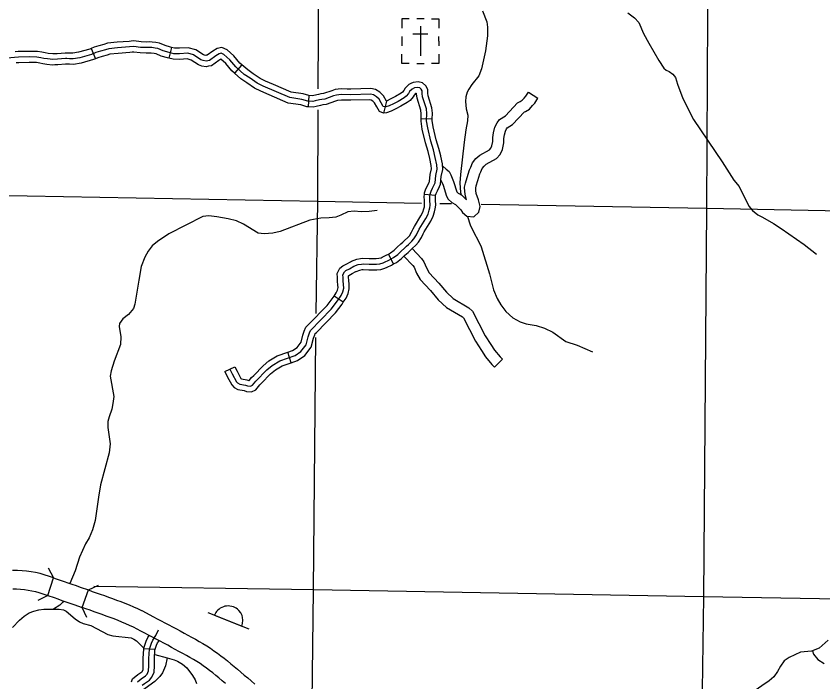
# Model space of a CAD drawing. Extents: x 0 to 3171, y 0 to 2059.
# Drawn here: x 1691.6 to 1872.3, y 655.3 to 804.5 of the extents above; entities that cross this region are included whole.
import ezdxf

# ---------------------------------------------------------------- set-up
doc = ezdxf.new("R2010")
doc.units = 0
for name, color, linetype in [('Level 10', 7, 'Continuous'), ('Level 35', 7, 'Continuous'), ('Level 37', 7, 'Continuous'), ('Level 45', 7, 'Continuous'), ('Level 46', 7, 'Continuous'), ('Level 5', 7, 'Continuous'), ('Level 57', 7, 'Continuous')]:
    doc.layers.add(name, color=color, linetype=linetype)

msp = doc.modelspace()

# ---------------------------------------------------------------- linework, layer by layer
at = {"layer": 'Level 10'}
for p, q in [((1719.72, 671.26), (1719.75, 671.25)), ((1719.75, 671.25), (1719.75, 671.25)), ((1717.88, 667.53), (1717.88, 667.53))]:
    msp.add_line(p, q, dxfattribs=at)
for points in [[(1698.72, 674.65), (1699.98, 678.62), (1697, 679.56), (1696, 679.79), (1694.99, 679.98), (1693.94, 680.11), (1692.98, 680.18), (1691.93, 680.28), (1690.86, 680.28)], [(1699.98, 678.62), (1700.61, 678.41), (1701.48, 678.1), (1702.36, 677.8), (1703.25, 677.49), (1704.15, 677.18), (1705.06, 676.86), (1705.96, 676.53), (1707.81, 675.88)], [(1690.88, 676.12), (1691.73, 676.11), (1692.64, 676.03), (1693.53, 675.96), (1694.35, 675.86), (1695.15, 675.71), (1695.95, 675.53), (1696.75, 675.3), (1698.72, 674.65)], [(1717.9, 667.52), (1717.04, 667.94), (1716.19, 668.33), (1715.33, 668.7), (1714.48, 669.05), (1713.6, 669.38), (1712.7, 669.71), (1711.8, 670.04), (1710.9, 670.36), (1709.99, 670.69), (1709.09, 671.01), (1708.19, 671.33), (1707.28, 671.64), (1706.42, 671.95), (1707.81, 675.88)], [(1707.81, 675.88), (1708.67, 675.57), (1709.57, 675.26), (1710.48, 674.94), (1711.39, 674.61), (1712.3, 674.29), (1713.21, 673.96), (1714.13, 673.63), (1715.06, 673.29), (1716, 672.93), (1716.95, 672.54), (1717.89, 672.13), (1718.82, 671.7), (1719.72, 671.26)], [(1698.72, 674.65), (1700.12, 674.17), (1700.99, 673.87), (1701.88, 673.55), (1702.77, 673.25), (1703.66, 672.93), (1704.56, 672.61), (1706.42, 671.95)], [(1719.75, 671.25), (1722.39, 669.88), (1723.25, 669.43), (1724.11, 668.98), (1724.97, 668.52), (1725.82, 668.06), (1726.68, 667.61), (1727.53, 667.16), (1728.39, 666.7), (1729.25, 666.23), (1730.1, 665.77), (1730.94, 665.31), (1731.79, 664.85), (1732.63, 664.37), (1733.48, 663.88), (1734.31, 663.36), (1735.13, 662.83), (1735.93, 662.28), (1736.71, 661.72), (1737.47, 661.15), (1738.23, 660.58), (1738.98, 659.98), (1739.73, 659.36), (1740.47, 658.74), (1741.2, 658.11), (1741.96, 657.48), (1742.72, 656.82), (1743.5, 656.16), (1744.3, 655.49), (1745.11, 654.8)], [(1738.51, 654.94), (1737.77, 655.56), (1737.06, 656.17), (1736.36, 656.74), (1735.67, 657.29), (1734.96, 657.83), (1734.25, 658.36), (1733.53, 658.88), (1732.81, 659.37), (1732.09, 659.84), (1731.34, 660.3), (1730.56, 660.76), (1729.77, 661.2), (1728.94, 661.65), (1728.1, 662.11), (1727.26, 662.57), (1726.42, 663.02), (1725.58, 663.48), (1724.73, 663.93), (1723.86, 664.38), (1723.01, 664.84), (1722.15, 665.3), (1721.31, 665.75), (1720.45, 666.2), (1719.59, 666.65), (1717.9, 667.52)]]:
    msp.add_lwpolyline(points, dxfattribs=at)
at = {"layer": 'Level 35'}
for points in [[(1796.1, 805.62), (1797.04, 803.17), (1797.21, 801.99), (1797.19, 800.07), (1796.76, 796.65), (1795.85, 792.62), (1795.24, 791.08), (1793.66, 789.13), (1792.99, 788.09), (1792.64, 787.39), (1792.35, 786.4), (1792.29, 785.3), (1792.44, 783.7), (1792.81, 782.26), (1792.72, 780.96), (1792.33, 778.97), (1791.99, 776.21)], [(1828.6, 805.19), (1830.07, 804.04), (1831.03, 803.01), (1832.13, 800.54), (1833.28, 798.37), (1835.55, 794.51), (1836.66, 792.77), (1837.18, 792.36), (1837.88, 792.05), (1838.67, 791.44), (1839.24, 790.7), (1839.69, 789.19), (1840.94, 786), (1843.29, 781.32), (1849.72, 771.84), (1852.32, 767.73), (1853.56, 766.26), (1855.72, 761.86), (1856.53, 760.87), (1857.68, 759.92), (1858.75, 759.41), (1861.25, 757.99), (1862.94, 756.87), (1868.11, 753.32), (1870.87, 751.09)], [(1791.99, 776.21), (1791.1, 768.97), (1790.99, 767.12), (1791.16, 764.96), (1791.28, 764.43)], [(1772.51, 760.9), (1770.7, 760.65), (1768.88, 760.64), (1767.3, 760.76), (1765.89, 760.63), (1764.35, 759.87), (1763.19, 759.42), (1761.75, 759.24), (1759.89, 759.2), (1757.42, 758.73), (1750.74, 756.18), (1749.13, 755.86), (1747.19, 755.64), (1745.85, 755.81), (1742.55, 757.81), (1740.95, 758.59), (1739.1, 759.04), (1736.58, 759.51), (1734.81, 759.68), (1733.45, 759.53), (1725.84, 755.69), (1723.32, 753.95), (1722.08, 752.95), (1721.22, 751.81), (1720.43, 750.45), (1719.67, 748.33), (1719.09, 745.29), (1718.2, 739.88), (1717.91, 738.92), (1716.77, 737.61), (1715.56, 736.62), (1714.81, 735.61), (1714.72, 734.92), (1715.07, 732.63), (1715.01, 730.86), (1713.62, 727.18), (1712.91, 724.99), (1712.73, 723.8), (1713.51, 719.21), (1713.32, 717.69), (1713.05, 716.37), (1712.46, 714.7), (1712.17, 713.61), (1712.15, 712.28), (1712.67, 708.63), (1712.46, 706.62), (1710.53, 699.45), (1710.06, 696.69), (1709.31, 691.42), (1708.77, 689.34), (1707.98, 687.54), (1707.19, 686.21), (1705.83, 683.21), (1704.83, 680.17), (1703.68, 677.34)], [(1792.67, 759.59), (1793.28, 757.66), (1794.11, 755.95), (1795.11, 754.15), (1795.74, 752.74), (1797.61, 746.72), (1798.52, 743.1), (1799.32, 741.2), (1800.16, 739.78), (1801.32, 738.31), (1802.88, 736.86), (1804.49, 735.97), (1805.87, 735.52), (1808.11, 735.13), (1809.95, 734.55), (1811.82, 733.66), (1814.74, 731.56), (1817.24, 730.7), (1820.69, 729.27)], [(1702.24, 673.43), (1702, 673.06), (1701.43, 672.45), (1700.04, 671.56)], [(1690.82, 667.46), (1692.38, 669.08), (1693.43, 669.99), (1694.57, 670.73), (1695.61, 671.14), (1696.76, 671.44), (1697.88, 671.57), (1701.26, 671.57), (1702.24, 671.44), (1702.85, 671.13), (1704.86, 669.44), (1705.8, 668.76), (1706.65, 668.39), (1708.4, 667.92)], [(1708.4, 667.92), (1712.17, 665.91), (1713.31, 665.61), (1717.38, 665.16), (1718.03, 664.89), (1718.6, 664.51), (1720.24, 662.84)], [(1873.46, 664.62), (1871.44, 662.87), (1869.74, 662.17), (1867.28, 661.91), (1864.7, 660.73), (1863.6, 660.02), (1862.76, 658.81), (1862.11, 657.59), (1861.28, 656.43), (1860.27, 655.52), (1858.63, 654.43), (1856.35, 652.87)], [(1722.67, 661.45), (1725.49, 660.66), (1727.03, 660.23), (1727.79, 659.94), (1728.86, 659.25), (1729.84, 658.47), (1731.12, 656.74), (1731.76, 655.73), (1732.06, 654.95)], [(1869.93, 662.25), (1870.21, 661.51), (1871.17, 660.27), (1872.6, 659.43)], [(1725.49, 660.66), (1725.08, 658.91), (1724.38, 657.33), (1723.82, 656.53), (1722.71, 655.4), (1719.69, 653.22)]]:
    msp.add_lwpolyline(points, dxfattribs=at)
at = {"layer": 'Level 37'}
for points in [[(1698.84, 680.84), (1699.98, 678.62)], [(1707.81, 675.88), (1710.06, 676.96)], [(1698.72, 674.65), (1696.5, 673.5)], [(1707.5, 669.69), (1706.42, 671.95)]]:
    msp.add_lwpolyline(points, dxfattribs=at)
at = {"layer": 'Level 45'}
for p, q in [((1708.45, 797.2), (1709.39, 794.88)), ((1726.42, 797.44), (1725.83, 795.01)), ((1742.2, 793.55), (1740.54, 791.67)), ((1757.19, 786.64), (1757.05, 784.14)), ((1774.54, 785.42), (1773.89, 782.74)), ((1784.82, 781.36), (1782.32, 781.45)), ((1785.55, 764.27), (1783.06, 764.46)), ((1776.15, 748.93), (1774.99, 751.15)), ((1764.9, 740.33), (1762.82, 741.71)), ((1753.25, 726.79), (1752.46, 729.16)), ((1738.37, 724.81), (1740.62, 725.9)), ((1722.73, 662.52), (1720.24, 662.67))]:
    msp.add_line(p, q, dxfattribs=at)
for points in [[(1717.43, 798.84), (1716.92, 798.79), (1714.24, 798.59), (1712.12, 798.38), (1711.29, 798.13), (1710.18, 797.8), (1709.1, 797.46), (1708.45, 797.2)], [(1726.42, 797.44), (1726.2, 797.49), (1724.98, 797.85), (1723.74, 798.4), (1722.94, 798.53), (1722.13, 798.63), (1721.53, 798.68), (1720.73, 798.64), (1719.62, 798.69), (1718.02, 798.89), (1717.43, 798.84)], [(1708.45, 797.2), (1708.13, 797.07), (1705.64, 796.36), (1704.33, 796.15), (1703.65, 796.16), (1703, 796.18), (1702.61, 796.18), (1700.86, 796.04), (1700.24, 796.02)], [(1784.88, 765.87), (1785.28, 766.77), (1785.43, 767.1), (1785.58, 768.76), (1785.93, 770.16), (1785.84, 771.15), (1785.5, 772.8), (1785.08, 774.47), (1784.49, 776.42), (1783.81, 779.4), (1783.55, 781.02), (1783.61, 782.64), (1783.5, 783.68), (1782.65, 786.35), (1782.56, 787.13), (1782.56, 787.69), (1782.35, 788.07), (1782.04, 788.35), (1781.59, 788.44), (1780.87, 788.37), (1780.33, 788.11), (1779.74, 787.53), (1779.51, 787.1), (1778.99, 786.49), (1778.51, 786.17), (1777.17, 785.35), (1776.11, 784.82), (1775.16, 784.33), (1774.44, 784.1), (1773.8, 784.19), (1772.89, 785.81), (1772.3, 786.4), (1771.62, 786.82), (1770.95, 786.96), (1766.61, 786.85), (1764.45, 786.89), (1763.34, 786.76), (1762.73, 786.56), (1760.75, 785.88), (1760.09, 785.78), (1759.57, 785.68), (1758.57, 785.46), (1758.05, 785.34), (1756.94, 785.4), (1755.62, 785.8), (1752.89, 786.19), (1746.95, 788.75), (1745.61, 789.4), (1744.01, 790.52), (1742.73, 791.4), (1740.85, 793.07), (1739.5, 794.69), (1738.17, 795.84), (1737.58, 796.12), (1737.11, 796.03), (1736.33, 795.58), (1734.9, 794.53), (1734.17, 794.38), (1733.51, 794.48), (1733.01, 794.67), (1731.37, 795.75), (1730.05, 796.12), (1728.23, 796.02), (1726.96, 796.03), (1725.88, 796.29), (1724.55, 796.67), (1723.38, 797.19), (1722.76, 797.29), (1722, 797.39), (1721.52, 797.43), (1720.73, 797.39), (1719.51, 797.45), (1718, 797.63), (1717.02, 797.55), (1714.35, 797.35), (1712.37, 797.15), (1711.65, 796.93), (1710.54, 796.61), (1709.52, 796.29), (1708.54, 795.89), (1705.91, 795.14), (1704.41, 794.89), (1703.61, 794.91), (1702.99, 794.93), (1702.67, 794.93)], [(1734.24, 795.67), (1734.14, 795.65), (1733.82, 795.7), (1733.58, 795.79), (1731.89, 796.9), (1730.19, 797.38), (1728.19, 797.27), (1727.12, 797.27), (1726.42, 797.44)], [(1742.2, 793.55), (1741.75, 793.94), (1740.39, 795.57), (1738.86, 796.9), (1737.73, 797.43), (1736.66, 797.21), (1735.65, 796.63), (1734.38, 795.7), (1734.24, 795.67)], [(1702.67, 794.93), (1700.93, 794.79), (1699.85, 794.75), (1698.64, 794.85), (1697.88, 794.97), (1697.16, 795.13), (1696.3, 795.27), (1694.58, 795.31), (1692.17, 795.27), (1687.8, 794.88)], [(1700.24, 796.02), (1699.88, 796.01), (1698.79, 796.1), (1698.12, 796.2), (1697.4, 796.36), (1696.42, 796.52), (1694.58, 796.56), (1692.1, 796.52), (1691.42, 796.46)], [(1709.39, 794.88), (1708.95, 794.7), (1706.19, 793.91), (1704.5, 793.64), (1703.58, 793.66), (1702.98, 793.68), (1702.73, 793.68), (1701, 793.55), (1700.33, 793.52)], [(1717.63, 796.34), (1717.11, 796.3), (1714.46, 796.1), (1712.62, 795.92), (1712, 795.73), (1710.91, 795.41), (1709.95, 795.11), (1709.39, 794.88)], [(1725.83, 795.01), (1725.56, 795.08), (1724.12, 795.49), (1723.02, 795.98), (1722.58, 796.05), (1721.86, 796.15), (1721.5, 796.18), (1720.74, 796.14), (1719.41, 796.2), (1717.97, 796.37), (1717.63, 796.34)], [(1734.71, 793.22), (1734.2, 793.12), (1733.2, 793.26), (1732.44, 793.54), (1730.84, 794.6), (1729.91, 794.86), (1728.26, 794.77), (1726.81, 794.78), (1725.83, 795.01)], [(1740.54, 791.67), (1739.95, 792.2), (1738.6, 793.81), (1737.48, 794.78), (1737.46, 794.79), (1737.02, 794.53), (1735.41, 793.35), (1734.71, 793.22)], [(1700.33, 793.52), (1699.82, 793.5), (1698.49, 793.61), (1697.65, 793.75), (1696.93, 793.91), (1696.19, 794.03), (1694.57, 794.06), (1692.23, 794.02), (1691.64, 793.97)], [(1749.26, 789.11), (1747.47, 789.89), (1746.25, 790.48), (1744.72, 791.55), (1743.51, 792.39), (1742.2, 793.55)], [(1748.28, 786.82), (1746.43, 787.61), (1744.98, 788.32), (1743.29, 789.49), (1741.96, 790.42), (1740.54, 791.67)], [(1780.02, 789.36), (1779.59, 789.15), (1778.73, 788.29), (1778.47, 787.82), (1778.14, 787.43), (1777.83, 787.22), (1776.56, 786.45), (1775.54, 785.94), (1774.54, 785.42)], [(1784.82, 781.36), (1784.87, 782.69), (1784.72, 783.94), (1783.88, 786.62), (1783.81, 787.2), (1783.81, 788.02), (1783.34, 788.85), (1782.64, 789.5), (1781.66, 789.71), (1780.53, 789.6), (1780.02, 789.36)], [(1757.19, 786.64), (1757.16, 786.64), (1755.89, 787.03), (1753.23, 787.41), (1749.26, 789.11)], [(1765.73, 788.12), (1764.39, 788.15), (1763.06, 787.99), (1762.33, 787.74), (1760.45, 787.1), (1759.88, 787.01), (1759.32, 786.91), (1758.29, 786.68), (1757.94, 786.6), (1757.19, 786.64)], [(1774.54, 785.42), (1773.89, 786.58), (1773.08, 787.39), (1772.09, 788), (1771.06, 788.22), (1766.61, 788.1), (1765.73, 788.12)], [(1757.05, 784.14), (1756.73, 784.16), (1755.35, 784.58), (1752.54, 784.98), (1748.28, 786.82)], [(1781.1, 787.1), (1781.06, 787.08), (1780.75, 786.77), (1780.54, 786.39), (1779.83, 785.56), (1779.19, 785.11), (1777.77, 784.26), (1776.68, 783.71), (1775.65, 783.18), (1774.54, 782.82), (1773.89, 782.74), (1773.01, 783.05), (1772.41, 784.12)], [(1782.32, 781.45), (1782.36, 782.59), (1782.27, 783.41), (1781.42, 786.09), (1781.31, 787.05), (1781.31, 787.16), (1781.21, 787.15), (1781.1, 787.1)], [(1765.68, 785.62), (1764.51, 785.64), (1763.61, 785.54), (1763.13, 785.38), (1761.05, 784.66), (1760.3, 784.55), (1759.82, 784.46), (1758.84, 784.24), (1758.16, 784.08), (1757.05, 784.14)], [(1772.41, 784.12), (1771.88, 785.05), (1771.52, 785.41), (1771.15, 785.64), (1770.84, 785.71), (1766.61, 785.6), (1765.68, 785.62)], [(1784.28, 772.53), (1783.88, 774.14), (1783.28, 776.1), (1782.58, 779.16), (1782.3, 780.95), (1782.32, 781.45)], [(1786.7, 773.15), (1786.28, 774.8), (1785.7, 776.74), (1785.04, 779.64), (1784.81, 781.1), (1784.82, 781.36)], [(1785.55, 764.27), (1785.55, 764.32), (1785.71, 764.74), (1786.01, 765.33), (1786.42, 766.26), (1786.65, 766.78), (1786.81, 768.55), (1787.2, 770.06), (1787.08, 771.33), (1786.72, 773.08), (1786.7, 773.15)], [(1783.06, 764.46), (1783.09, 764.85), (1783.41, 765.74), (1783.76, 766.41), (1784.14, 767.27), (1784.2, 767.42), (1784.34, 768.97), (1784.67, 770.26), (1784.6, 770.96), (1784.28, 772.53), (1784.28, 772.53)], [(1778.58, 752.46), (1779.06, 752.88), (1779.48, 753.28), (1780.26, 754), (1780.71, 754.52), (1781.3, 755.48), (1781.9, 756.74), (1783.38, 759.11), (1783.87, 760.1), (1784.13, 760.97), (1784.27, 761.53), (1784.34, 762.12), (1784.29, 763.2), (1784.27, 764), (1784.32, 764.58), (1784.56, 765.24), (1784.88, 765.87)], [(1780.53, 756.76), (1780.81, 757.34), (1782.28, 759.72), (1782.7, 760.56), (1782.92, 761.3), (1783.04, 761.76), (1783.09, 762.16), (1783.04, 763.16), (1783.02, 764.03), (1783.06, 764.46)], [(1782.78, 755.68), (1783, 756.14), (1784.47, 758.5), (1785.04, 759.64), (1785.33, 760.64), (1785.5, 761.3), (1785.59, 762.07), (1785.54, 763.24), (1785.53, 763.96), (1785.55, 764.27)], [(1774.99, 751.15), (1775.47, 751.4), (1776.28, 752.02), (1776.97, 752.71), (1777.76, 753.41), (1778.23, 753.81), (1778.62, 754.18), (1779.36, 754.87), (1779.7, 755.26), (1780.2, 756.08), (1780.53, 756.76)], [(1776.15, 748.93), (1776.82, 749.28), (1777.93, 750.14), (1778.68, 750.88), (1779.4, 751.52), (1779.9, 751.95), (1780.34, 752.37), (1781.16, 753.13), (1781.72, 753.78), (1782.4, 754.89), (1782.78, 755.68)], [(1739.49, 725.35), (1740.01, 724.3), (1740.97, 722.54), (1741.21, 722.28), (1741.72, 722.02), (1743.01, 721.76), (1743.46, 721.61), (1744.09, 721.57), (1744.54, 721.76), (1745.29, 722.65), (1747.77, 725.19), (1748.97, 726.2), (1750.65, 727.23), (1754.09, 728.38), (1755.41, 729.3), (1756.57, 730.83), (1757.05, 732.61), (1757.32, 733.46), (1757.57, 734.02), (1762.2, 738.83), (1763.63, 740.67), (1764.42, 741.86), (1764.77, 742.68), (1764.98, 743.51), (1764.93, 744.3), (1764.85, 745.17), (1764.83, 745.92), (1764.81, 746.49), (1765.15, 747.19), (1765.46, 747.43), (1766.26, 747.85), (1767.27, 748.41), (1768.26, 748.77), (1768.94, 748.91), (1769.34, 748.95), (1770.67, 748.88), (1772.34, 748.88), (1773.07, 748.95), (1773.82, 749.14), (1774.15, 749.29), (1775.11, 749.8), (1776.14, 750.34), (1777.1, 751.08), (1777.83, 751.8), (1778.58, 752.46)], [(1766.5, 749.42), (1766.75, 749.56), (1767.92, 749.97), (1768.74, 750.14), (1769.29, 750.21), (1770.71, 750.13), (1772.28, 750.13), (1772.85, 750.19), (1773.41, 750.33), (1773.6, 750.41), (1774.53, 750.91), (1774.99, 751.15)], [(1762.82, 741.71), (1763.31, 742.46), (1763.58, 743.09), (1763.72, 743.63), (1763.69, 744.21), (1763.6, 745.09), (1763.58, 745.88), (1763.54, 746.75), (1764.15, 748.01), (1764.79, 748.49), (1765.66, 748.95), (1766.5, 749.42)], [(1767.72, 747.23), (1767.79, 747.27), (1768.6, 747.56), (1769.14, 747.67), (1769.38, 747.7), (1770.64, 747.63), (1772.4, 747.63), (1773.28, 747.72), (1774.23, 747.96), (1774.7, 748.17), (1775.69, 748.69), (1776.15, 748.93)], [(1764.9, 740.33), (1765.52, 741.27), (1765.96, 742.28), (1766.24, 743.38), (1766.18, 744.4), (1766.1, 745.25), (1766.08, 745.97), (1766.07, 746.23), (1766.14, 746.37), (1766.86, 746.75), (1767.72, 747.23)], [(1757.1, 735.34), (1761.26, 739.65), (1762.61, 741.4), (1762.82, 741.71)], [(1758.9, 733.6), (1763.15, 738.01), (1764.64, 739.94), (1764.9, 740.33)], [(1752.46, 729.16), (1753.53, 729.51), (1754.54, 730.21), (1755.43, 731.39), (1755.85, 732.96), (1756.15, 733.9), (1756.52, 734.73), (1757.1, 735.34)], [(1753.25, 726.79), (1754.66, 727.26), (1756.29, 728.38), (1757.72, 730.27), (1758.25, 732.27), (1758.49, 733.01), (1758.62, 733.31), (1758.9, 733.6)], [(1744.83, 723.97), (1746.92, 726.11), (1748.24, 727.22), (1750.12, 728.37), (1752.46, 729.16)], [(1746.61, 722.22), (1748.62, 724.27), (1749.71, 725.19), (1751.18, 726.09), (1753.25, 726.79)], [(1738.37, 724.81), (1738.9, 723.72), (1739.95, 721.81), (1740.44, 721.26), (1741.31, 720.83), (1742.69, 720.55), (1743.22, 720.38), (1744.31, 720.3), (1745.31, 720.73), (1746.22, 721.81), (1746.61, 722.22)], [(1740.62, 725.9), (1741.12, 724.87), (1741.99, 723.29), (1742.13, 723.21), (1743.33, 722.97), (1743.71, 722.85), (1743.81, 722.84), (1744.36, 723.49), (1744.83, 723.97)], [(1718.79, 655.27), (1719.67, 655.97), (1720.64, 656.64), (1720.98, 657.04), (1721.29, 657.74), (1721.37, 658.91), (1721.36, 660.5), (1721.48, 662.61), (1721.93, 663.95), (1722.22, 664.62), (1722.89, 665.67), (1723.49, 666.95)], [(1720.24, 662.67), (1720.25, 662.85), (1720.76, 664.39), (1721.1, 665.2), (1721.41, 665.69)], [(1722.72, 662.37), (1723.1, 663.51), (1723.33, 664.04), (1723.63, 664.51)], [(1717.49, 655.29), (1717.7, 656), (1718.92, 656.97), (1719.79, 657.57), (1719.91, 657.71), (1720.06, 658.04), (1720.12, 658.94), (1720.11, 660.54), (1720.24, 662.67)], [(1719.88, 654.54), (1720.41, 654.96), (1721.49, 655.71), (1722.05, 656.37), (1722.52, 657.43), (1722.62, 658.87), (1722.61, 660.47), (1722.73, 662.52)]]:
    msp.add_lwpolyline(points, dxfattribs=at)
at = {"layer": 'Level 46'}
for points in [[(1786.73, 767.67), (1787.24, 766.55), (1788, 764.1), (1788.38, 763.43), (1789.19, 762.69), (1789.99, 762.28), (1791.24, 761.04), (1791.62, 760.42), (1792.57, 759.6), (1794.12, 759.48), (1795.26, 760.56), (1795.57, 761.8), (1795.14, 763.32), (1794.68, 764.69), (1794.58, 765.38), (1794.57, 765.94), (1794.67, 766.41), (1795.01, 767.61), (1795.44, 769.09), (1795.68, 769.53), (1796.02, 770.3), (1796.42, 770.84), (1796.92, 771.26), (1799.17, 772.55), (1799.99, 773.43), (1800.55, 774.57), (1800.83, 776.06), (1800.85, 777.02), (1801, 777.84), (1801.19, 778.7), (1801.45, 779.21), (1801.62, 779.43), (1802.8, 780.2), (1805.43, 782.99), (1805.68, 783.12), (1806.56, 783.64), (1807.25, 784.42), (1807.76, 784.98), (1808.45, 786.05)], [(1787.17, 770.84), (1787.95, 770.18), (1788.57, 769.67), (1788.94, 768.87), (1789.58, 767.43), (1790.31, 765.09), (1790.36, 765.01), (1790.63, 764.76), (1791.47, 764.33), (1792.5, 763.31), (1792.23, 764.12), (1792.09, 765.17), (1792.06, 766.16), (1792.24, 767.01), (1792.6, 768.3), (1793.12, 770.05), (1793.44, 770.64), (1793.84, 771.56), (1794.58, 772.57), (1795.49, 773.32), (1797.6, 774.53), (1797.91, 774.86), (1798.15, 775.37), (1798.34, 776.33), (1798.36, 777.27), (1798.55, 778.33), (1798.82, 779.54), (1799.32, 780.54), (1799.89, 781.3), (1801.18, 782.13), (1803.9, 785.02), (1804.47, 785.31), (1804.95, 785.59), (1805.39, 786.09), (1805.77, 786.5), (1806.35, 787.4), (1808.45, 786.05)], [(1780.33, 752.36), (1782.4, 750.16), (1782.92, 749.38), (1783.53, 748.03), (1784.15, 746.96), (1786.29, 744.6), (1787.97, 742.61), (1789.47, 741.2), (1793.04, 739.11), (1793.86, 738.38), (1796.69, 732.83), (1797.91, 730.86), (1798.76, 729.6), (1800.01, 728.11), (1800.53, 727.6), (1798.78, 725.81)], [(1778.48, 750.68), (1780.44, 748.61), (1780.73, 748.17), (1781.31, 746.89), (1782.11, 745.48), (1784.41, 742.95), (1786.16, 740.88), (1787.97, 739.18), (1791.56, 737.08), (1791.84, 736.83), (1794.51, 731.6), (1795.82, 729.5), (1796.76, 728.1), (1798.17, 726.42), (1798.78, 725.81)]]:
    msp.add_lwpolyline(points, dxfattribs=at)
at = {"layer": 'Level 5'}
for points in [[(1846.68, 848.36), (1846.22, 761.35)], [(1759.3, 788.15), (1759.46, 825.1)], [(1759.19, 762.92), (1759.28, 783.45)], [(1759.19, 762.92), (1685.88, 764.26), (1678.37, 764.37)], [(1758.81, 737.84), (1759.19, 762.92)], [(1782.38, 762.5), (1759.19, 762.92)], [(1789.11, 762.38), (1786.48, 762.43)], [(1846.22, 761.35), (1795.75, 762.26)], [(1846.22, 761.35), (1845.52, 674.31)], [(1933.51, 759.63), (1846.22, 761.35)], [(1758.25, 675.89), (1758.75, 732.47)], [(1758.25, 675.89), (1709.06, 676.65)], [(1757.86, 644.45), (1758.25, 675.89)], [(1845.52, 674.31), (1758.25, 675.89)], [(1845.52, 674.31), (1845.28, 653.44)], [(1932.18, 672.84), (1845.52, 674.31)]]:
    msp.add_lwpolyline(points, dxfattribs=at)
at = {"layer": 'Level 57'}
for p, q in [((1783, 803.85), (1781.33, 803.85)), ((1782.16, 802.18), (1782.16, 795.52)), ((1780.49, 800.52), (1783.84, 800.52)), ((1777.99, 799.88), (1777.99, 797.79)), ((1782.16, 798.85), (1782.16, 798.85)), ((1782.16, 798.85), (1782.16, 798.85)), ((1786.32, 798.85), (1786.32, 799.88)), ((1786.32, 798.85), (1786.32, 797.79)), ((1781.33, 793.85), (1783, 793.85)), ((1734.53, 670.83), (1743.73, 667.18))]:
    msp.add_line(p, q, dxfattribs=at)
for points in [[(1779.66, 803.85), (1777.99, 803.85), (1777.99, 801.77)], [(1784.66, 803.85), (1786.32, 803.85), (1786.32, 801.77)], [(1779.66, 793.85), (1777.99, 793.85), (1777.99, 795.93)], [(1786.32, 795.93), (1786.32, 793.85), (1784.66, 793.85)]]:
    msp.add_lwpolyline(points, dxfattribs=at)
msp.add_lwpolyline([(1742.19, 667.79), (1742.36, 668.39), (1742.43, 669.09), (1742.35, 669.71), (1742.22, 670.19), (1741.94, 670.74), (1741.54, 671.27), (1741.17, 671.59), (1740.9, 671.78), (1740.59, 671.96), (1740.29, 672.09), (1739.94, 672.19), (1739.51, 672.28), (1739.17, 672.3), (1738.77, 672.28), (1738.36, 672.22), (1738.06, 672.12), (1737.67, 671.97), (1737.32, 671.77), (1737.09, 671.61), (1736.79, 671.35), (1736.53, 671.06), (1736.36, 670.85), (1736.2, 670.55), (1736.07, 670.22)], close=True, dxfattribs=at)

doc.saveas('drawing.dxf')
